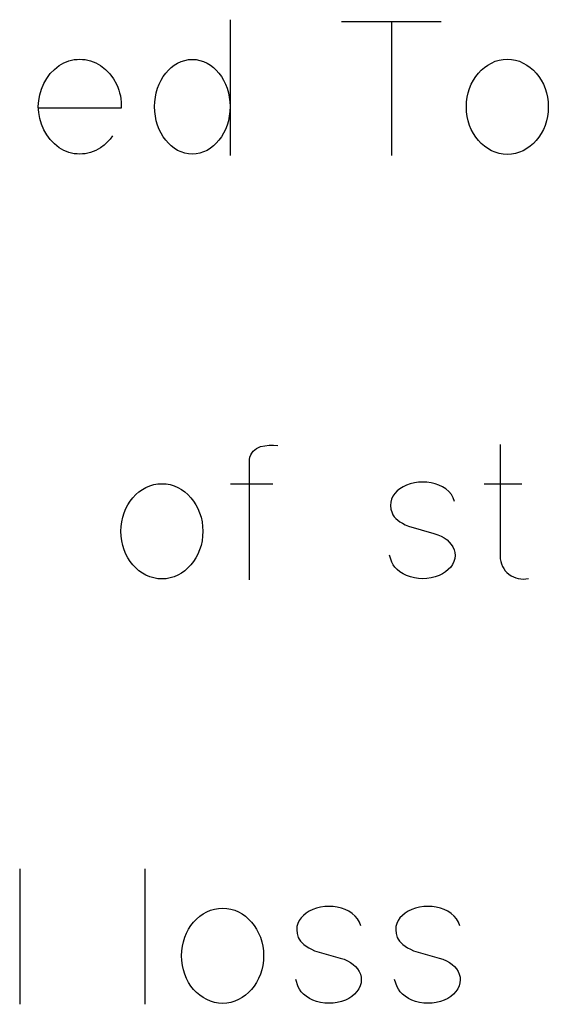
# Model space of a CAD drawing. Header units: inches. Extents: x 1880 to 2363, y -453 to -54.
# Tile 620 of 656: x 1913.865 to 1913.982, y -65.923 to -65.705. Entities that reach past the tile are written whole.
import ezdxf

# ---------------------------------------------------------------- set-up
doc = ezdxf.new("R2010")
doc.units = ezdxf.units.IN
doc.header["$LTSCALE"] = 0.5
doc.header["$MEASUREMENT"] = 0

msp = doc.modelspace()

# ---------------------------------------------------------------- linework, layer by layer
at = {"color": 7, "linetype": 'Continuous'}
for p, q in [((1913.9117, -65.70491), (1913.9117, -65.73491)), ((1913.93636, -65.70533), (1913.9584, -65.70533)), ((1913.94738, -65.70533), (1913.94738, -65.73491)), ((1913.87289, -65.7159), (1913.87393, -65.71506)), ((1913.87393, -65.71506), (1913.87446, -65.71473)), ((1913.87446, -65.71473), (1913.87499, -65.71445)), ((1913.87499, -65.71445), (1913.87554, -65.71421)), ((1913.87554, -65.71421), (1913.87611, -65.71401)), ((1913.87611, -65.71401), (1913.87668, -65.71385)), ((1913.87668, -65.71385), (1913.87727, -65.71374)), ((1913.87727, -65.71374), (1913.87788, -65.71368)), ((1913.87788, -65.71368), (1913.87849, -65.71365)), ((1913.87849, -65.71365), (1913.87911, -65.71368)), ((1913.87911, -65.71368), (1913.87971, -65.71374)), ((1913.87971, -65.71374), (1913.8803, -65.71385)), ((1913.8803, -65.71385), (1913.88089, -65.71401)), ((1913.88089, -65.71401), (1913.88146, -65.71421)), ((1913.88146, -65.71421), (1913.88201, -65.71445)), ((1913.88201, -65.71445), (1913.88256, -65.71473)), ((1913.88256, -65.71473), (1913.88309, -65.71506)), ((1913.88309, -65.71506), (1913.88417, -65.71593)), ((1913.8987, -65.7155), (1913.89939, -65.71498)), ((1913.89939, -65.71498), (1913.90012, -65.71453)), ((1913.90012, -65.71453), (1913.90089, -65.71416)), ((1913.90089, -65.71416), (1913.90169, -65.71391)), ((1913.90169, -65.71391), (1913.90251, -65.71375)), ((1913.90251, -65.71375), (1913.90337, -65.7137)), ((1913.90337, -65.7137), (1913.90423, -65.71375)), ((1913.90423, -65.71375), (1913.90505, -65.71391)), ((1913.90505, -65.71391), (1913.90586, -65.71416)), ((1913.90586, -65.71416), (1913.90662, -65.71453)), ((1913.90662, -65.71453), (1913.90736, -65.71498)), ((1913.90736, -65.71498), (1913.90804, -65.7155)), ((1913.96794, -65.71547), (1913.96869, -65.71494)), ((1913.96869, -65.71494), (1913.96949, -65.71449)), ((1913.96949, -65.71449), (1913.97033, -65.71412)), ((1913.97033, -65.71412), (1913.9712, -65.71386)), ((1913.9712, -65.71386), (1913.9721, -65.71371)), ((1913.9721, -65.71371), (1913.97301, -65.71365)), ((1913.97301, -65.71365), (1913.97393, -65.71371)), ((1913.97393, -65.71371), (1913.97483, -65.71386)), ((1913.97483, -65.71386), (1913.97568, -65.71412)), ((1913.97568, -65.71412), (1913.97652, -65.71449)), ((1913.97652, -65.71449), (1913.97731, -65.71494)), ((1913.97731, -65.71494), (1913.97806, -65.71547)), ((1913.8712, -65.71789), (1913.87198, -65.71684)), ((1913.87198, -65.71684), (1913.87289, -65.7159)), ((1913.88417, -65.71593), (1913.88511, -65.7169)), ((1913.88511, -65.7169), (1913.88592, -65.71799)), ((1913.89648, -65.7183), (1913.89695, -65.7175)), ((1913.89695, -65.7175), (1913.89749, -65.71677)), ((1913.89749, -65.71677), (1913.89807, -65.7161)), ((1913.89807, -65.7161), (1913.8987, -65.7155)), ((1913.90804, -65.7155), (1913.90867, -65.7161)), ((1913.90867, -65.7161), (1913.90926, -65.71677)), ((1913.90926, -65.71677), (1913.90979, -65.7175)), ((1913.90979, -65.7175), (1913.91026, -65.7183)), ((1913.96548, -65.7183), (1913.966, -65.71749)), ((1913.966, -65.71749), (1913.96659, -65.71675)), ((1913.96659, -65.71675), (1913.96724, -65.71607)), ((1913.96724, -65.71607), (1913.96794, -65.71547)), ((1913.97806, -65.71547), (1913.97875, -65.71607)), ((1913.97875, -65.71607), (1913.97939, -65.71675)), ((1913.97939, -65.71675), (1913.97998, -65.71749)), ((1913.97998, -65.71749), (1913.9805, -65.7183)), ((1913.87001, -65.72026), (1913.87053, -65.71904)), ((1913.87053, -65.71904), (1913.8712, -65.71789)), ((1913.88592, -65.71799), (1913.88659, -65.71919)), ((1913.88659, -65.71919), (1913.88688, -65.71982)), ((1913.8957, -65.72008), (1913.89606, -65.71916)), ((1913.89606, -65.71916), (1913.89648, -65.7183)), ((1913.91026, -65.7183), (1913.91068, -65.71916)), ((1913.91068, -65.71916), (1913.91104, -65.72008)), ((1913.96464, -65.7201), (1913.96503, -65.71917)), ((1913.96503, -65.71917), (1913.96548, -65.7183)), ((1913.9805, -65.7183), (1913.98096, -65.71917)), ((1913.98096, -65.71917), (1913.98134, -65.7201)), ((1913.86941, -65.72281), (1913.86963, -65.72152)), ((1913.86963, -65.72152), (1913.87001, -65.72026)), ((1913.88688, -65.71982), (1913.88712, -65.72046)), ((1913.88712, -65.72046), (1913.88731, -65.72111)), ((1913.88731, -65.72111), (1913.88747, -65.72177)), ((1913.88747, -65.72177), (1913.88758, -65.72244)), ((1913.89521, -65.72205), (1913.89541, -65.72105)), ((1913.89541, -65.72105), (1913.8957, -65.72008)), ((1913.91104, -65.72008), (1913.91133, -65.72105)), ((1913.91133, -65.72105), (1913.91153, -65.72205)), ((1913.96411, -65.72208), (1913.96433, -65.72108)), ((1913.96433, -65.72108), (1913.96464, -65.7201)), ((1913.98134, -65.7201), (1913.98165, -65.72108)), ((1913.98165, -65.72108), (1913.98188, -65.72208)), ((1913.86933, -65.72414), (1913.86941, -65.72281)), ((1913.86941, -65.72547), (1913.86933, -65.72414)), ((1913.88758, -65.72244), (1913.88765, -65.72312)), ((1913.88765, -65.72312), (1913.88767, -65.72381)), ((1913.88767, -65.72381), (1913.88765, -65.72451)), ((1913.89504, -65.72414), (1913.89508, -65.72308)), ((1913.89508, -65.72522), (1913.89504, -65.72414)), ((1913.89508, -65.72308), (1913.89521, -65.72205)), ((1913.91153, -65.72205), (1913.91166, -65.72308)), ((1913.91166, -65.72308), (1913.9117, -65.72414)), ((1913.9117, -65.72414), (1913.91166, -65.72522)), ((1913.96394, -65.72418), (1913.96398, -65.72311)), ((1913.96398, -65.72311), (1913.96411, -65.72208)), ((1913.98188, -65.72208), (1913.98201, -65.72311)), ((1913.98201, -65.72311), (1913.98205, -65.72418)), ((1913.86963, -65.72676), (1913.86941, -65.72547)), ((1913.88765, -65.72451), (1913.86942, -65.72451)), ((1913.89521, -65.72626), (1913.89508, -65.72522)), ((1913.89541, -65.72727), (1913.89521, -65.72626)), ((1913.91153, -65.72626), (1913.91133, -65.72727)), ((1913.91166, -65.72522), (1913.91153, -65.72626)), ((1913.96398, -65.72526), (1913.96394, -65.72418)), ((1913.96411, -65.7263), (1913.96398, -65.72526)), ((1913.96433, -65.72731), (1913.96411, -65.7263)), ((1913.98188, -65.7263), (1913.98165, -65.72731)), ((1913.98201, -65.72526), (1913.98188, -65.7263)), ((1913.98205, -65.72418), (1913.98201, -65.72526)), ((1913.87001, -65.72801), (1913.86963, -65.72676)), ((1913.87053, -65.72924), (1913.87001, -65.72801)), ((1913.8957, -65.72824), (1913.89541, -65.72727)), ((1913.89606, -65.72916), (1913.8957, -65.72824)), ((1913.91104, -65.72824), (1913.91068, -65.72916)), ((1913.91133, -65.72727), (1913.91104, -65.72824)), ((1913.96464, -65.72828), (1913.96433, -65.72731)), ((1913.96503, -65.72921), (1913.96464, -65.72828)), ((1913.98134, -65.72828), (1913.98096, -65.72921)), ((1913.98165, -65.72731), (1913.98134, -65.72828)), ((1913.8712, -65.73039), (1913.87053, -65.72924)), ((1913.87198, -65.73143), (1913.8712, -65.73039)), ((1913.88573, -65.73056), (1913.8852, -65.73132)), ((1913.89648, -65.73002), (1913.89606, -65.72916)), ((1913.89695, -65.73082), (1913.89648, -65.73002)), ((1913.91026, -65.73002), (1913.90979, -65.73082)), ((1913.91068, -65.72916), (1913.91026, -65.73002)), ((1913.96548, -65.73007), (1913.96503, -65.72921)), ((1913.966, -65.73088), (1913.96548, -65.73007)), ((1913.9805, -65.73007), (1913.97998, -65.73088)), ((1913.98096, -65.72921), (1913.9805, -65.73007)), ((1913.87289, -65.73238), (1913.87198, -65.73143)), ((1913.87393, -65.73322), (1913.87289, -65.73238)), ((1913.88385, -65.73265), (1913.88309, -65.73322)), ((1913.88456, -65.73202), (1913.88385, -65.73265)), ((1913.8852, -65.73132), (1913.88456, -65.73202)), ((1913.89749, -65.73156), (1913.89695, -65.73082)), ((1913.89807, -65.73222), (1913.89749, -65.73156)), ((1913.8987, -65.73282), (1913.89807, -65.73222)), ((1913.89939, -65.73334), (1913.8987, -65.73282)), ((1913.90804, -65.73282), (1913.90736, -65.73334)), ((1913.90867, -65.73222), (1913.90804, -65.73282)), ((1913.90926, -65.73156), (1913.90867, -65.73222)), ((1913.90979, -65.73082), (1913.90926, -65.73156)), ((1913.96659, -65.73162), (1913.966, -65.73088)), ((1913.96724, -65.7323), (1913.96659, -65.73162)), ((1913.96794, -65.7329), (1913.96724, -65.7323)), ((1913.97875, -65.7323), (1913.97806, -65.7329)), ((1913.97939, -65.73162), (1913.97875, -65.7323)), ((1913.97998, -65.73088), (1913.97939, -65.73162)), ((1913.87446, -65.73355), (1913.87393, -65.73322)), ((1913.87499, -65.73383), (1913.87446, -65.73355)), ((1913.87554, -65.73407), (1913.87499, -65.73383)), ((1913.87611, -65.73427), (1913.87554, -65.73407)), ((1913.87668, -65.73443), (1913.87611, -65.73427)), ((1913.87727, -65.73454), (1913.87668, -65.73443)), ((1913.87788, -65.7346), (1913.87727, -65.73454)), ((1913.87849, -65.73463), (1913.87788, -65.7346)), ((1913.87911, -65.7346), (1913.87849, -65.73463)), ((1913.87971, -65.73454), (1913.87911, -65.7346)), ((1913.8803, -65.73443), (1913.87971, -65.73454)), ((1913.88089, -65.73427), (1913.8803, -65.73443)), ((1913.88146, -65.73407), (1913.88089, -65.73427)), ((1913.88201, -65.73383), (1913.88146, -65.73407)), ((1913.88256, -65.73355), (1913.88201, -65.73383)), ((1913.88309, -65.73322), (1913.88256, -65.73355)), ((1913.90012, -65.7338), (1913.89939, -65.73334)), ((1913.90089, -65.73416), (1913.90012, -65.7338)), ((1913.90169, -65.73442), (1913.90089, -65.73416)), ((1913.90251, -65.73457), (1913.90169, -65.73442)), ((1913.90337, -65.73463), (1913.90251, -65.73457)), ((1913.90423, -65.73457), (1913.90337, -65.73463)), ((1913.90505, -65.73442), (1913.90423, -65.73457)), ((1913.90586, -65.73416), (1913.90505, -65.73442)), ((1913.90662, -65.7338), (1913.90586, -65.73416)), ((1913.90736, -65.73334), (1913.90662, -65.7338)), ((1913.96869, -65.73343), (1913.96794, -65.7329)), ((1913.96949, -65.73388), (1913.96869, -65.73343)), ((1913.97033, -65.73424), (1913.96949, -65.73388)), ((1913.9712, -65.7345), (1913.97033, -65.73424)), ((1913.9721, -65.73466), (1913.9712, -65.7345)), ((1913.97301, -65.73471), (1913.9721, -65.73466)), ((1913.97393, -65.73466), (1913.97301, -65.73471)), ((1913.97483, -65.7345), (1913.97393, -65.73466)), ((1913.97568, -65.73424), (1913.97483, -65.7345)), ((1913.97652, -65.73388), (1913.97568, -65.73424)), ((1913.97731, -65.73343), (1913.97652, -65.73388)), ((1913.97806, -65.7329), (1913.97731, -65.73343)), ((1913.91651, -65.80073), (1913.9168, -65.80034)), ((1913.9168, -65.80034), (1913.91716, -65.8)), ((1913.91716, -65.8), (1913.91755, -65.79971)), ((1913.91755, -65.79971), (1913.91798, -65.79948)), ((1913.91798, -65.79948), (1913.91846, -65.79931)), ((1913.91846, -65.79931), (1913.91943, -65.79911)), ((1913.91943, -65.79911), (1913.92038, -65.79901)), ((1913.92038, -65.79901), (1913.92132, -65.799)), ((1913.92132, -65.799), (1913.92224, -65.7991)), ((1913.9714, -65.79881), (1913.97141, -65.82359)), ((1913.91601, -65.82877), (1913.91602, -65.80213)), ((1913.91602, -65.80213), (1913.91611, -65.80163)), ((1913.91611, -65.80163), (1913.91628, -65.80116)), ((1913.91628, -65.80116), (1913.91651, -65.80073)), ((1913.89158, -65.80932), (1913.89233, -65.80879)), ((1913.89233, -65.80879), (1913.89313, -65.80834)), ((1913.89313, -65.80834), (1913.89398, -65.80798)), ((1913.89398, -65.80798), (1913.89485, -65.80772)), ((1913.89485, -65.80772), (1913.89574, -65.80756)), ((1913.89574, -65.80756), (1913.89666, -65.80751)), ((1913.89666, -65.80751), (1913.89758, -65.80756)), ((1913.89758, -65.80756), (1913.89847, -65.80772)), ((1913.89847, -65.80772), (1913.89933, -65.80798)), ((1913.89933, -65.80798), (1913.90016, -65.80834)), ((1913.90016, -65.80834), (1913.90095, -65.80879)), ((1913.90095, -65.80879), (1913.9017, -65.80932)), ((1913.91183, -65.80751), (1913.9212, -65.80751)), ((1913.94926, -65.80863), (1913.94864, -65.80911)), ((1913.94994, -65.80819), (1913.94926, -65.80863)), ((1913.95069, -65.80782), (1913.94994, -65.80819)), ((1913.95153, -65.80753), (1913.95069, -65.80782)), ((1913.95245, -65.80731), (1913.95153, -65.80753)), ((1913.95337, -65.80718), (1913.95245, -65.80731)), ((1913.9543, -65.80714), (1913.95337, -65.80718)), ((1913.95522, -65.80718), (1913.9543, -65.80714)), ((1913.95613, -65.80731), (1913.95522, -65.80718)), ((1913.95704, -65.80753), (1913.95613, -65.80731)), ((1913.95788, -65.80783), (1913.95704, -65.80753)), ((1913.95867, -65.80821), (1913.95788, -65.80783)), ((1913.95941, -65.80867), (1913.95867, -65.80821)), ((1913.96008, -65.80925), (1913.95941, -65.80867)), ((1913.96785, -65.80755), (1913.97618, -65.80755)), ((1913.88965, -65.81135), (1913.89023, -65.8106)), ((1913.89023, -65.8106), (1913.89088, -65.80993)), ((1913.89088, -65.80993), (1913.89158, -65.80932)), ((1913.9017, -65.80932), (1913.90239, -65.80993)), ((1913.90239, -65.80993), (1913.90304, -65.8106)), ((1913.90304, -65.8106), (1913.90363, -65.81135)), ((1913.94739, -65.81091), (1913.94721, -65.8116)), ((1913.9477, -65.81024), (1913.94739, -65.81091)), ((1913.94811, -65.80965), (1913.9477, -65.81024)), ((1913.94864, -65.80911), (1913.94811, -65.80965)), ((1913.96063, -65.8099), (1913.96008, -65.80925)), ((1913.96104, -65.81061), (1913.96063, -65.8099)), ((1913.9613, -65.81141), (1913.96104, -65.81061)), ((1913.88828, -65.81395), (1913.88867, -65.81302)), ((1913.88867, -65.81302), (1913.88912, -65.81216)), ((1913.88912, -65.81216), (1913.88965, -65.81135)), ((1913.90363, -65.81135), (1913.90415, -65.81216)), ((1913.90415, -65.81216), (1913.9046, -65.81302)), ((1913.9046, -65.81302), (1913.90499, -65.81395)), ((1913.94721, -65.8116), (1913.94718, -65.81234)), ((1913.94718, -65.81234), (1913.94727, -65.81313)), ((1913.94727, -65.81313), (1913.94751, -65.81398)), ((1913.88776, -65.81594), (1913.88798, -65.81493)), ((1913.88798, -65.81493), (1913.88828, -65.81395)), ((1913.90499, -65.81395), (1913.9053, -65.81493)), ((1913.9053, -65.81493), (1913.90552, -65.81594)), ((1913.94751, -65.81398), (1913.94772, -65.8144)), ((1913.94772, -65.8144), (1913.948, -65.8148)), ((1913.948, -65.8148), (1913.94835, -65.81519)), ((1913.94835, -65.81519), (1913.94877, -65.81556)), ((1913.94877, -65.81556), (1913.94925, -65.81592)), ((1913.88758, -65.81804), (1913.88763, -65.81697)), ((1913.88763, -65.81697), (1913.88776, -65.81594)), ((1913.90552, -65.81594), (1913.90565, -65.81697)), ((1913.90565, -65.81697), (1913.90569, -65.81804)), ((1913.94925, -65.81592), (1913.94981, -65.81627)), ((1913.94981, -65.81627), (1913.95043, -65.8166)), ((1913.95043, -65.8166), (1913.95112, -65.81692)), ((1913.95112, -65.81692), (1913.95676, -65.81853)), ((1913.88763, -65.81912), (1913.88758, -65.81804)), ((1913.88776, -65.82016), (1913.88763, -65.81912)), ((1913.90565, -65.81912), (1913.90552, -65.82016)), ((1913.90569, -65.81804), (1913.90565, -65.81912)), ((1913.95676, -65.81853), (1913.95762, -65.81881)), ((1913.95762, -65.81881), (1913.95839, -65.81913)), ((1913.95839, -65.81913), (1913.95907, -65.81951)), ((1913.95907, -65.81951), (1913.95966, -65.81994)), ((1913.95966, -65.81994), (1913.96016, -65.82042)), ((1913.88798, -65.82117), (1913.88776, -65.82016)), ((1913.88828, -65.82214), (1913.88798, -65.82117)), ((1913.9053, -65.82117), (1913.90499, -65.82214)), ((1913.90552, -65.82016), (1913.9053, -65.82117)), ((1913.96016, -65.82042), (1913.96059, -65.82094)), ((1913.96059, -65.82094), (1913.96095, -65.8215)), ((1913.96095, -65.8215), (1913.96123, -65.8221)), ((1913.96123, -65.8221), (1913.9614, -65.82274)), ((1913.88867, -65.82306), (1913.88828, -65.82214)), ((1913.88912, -65.82392), (1913.88867, -65.82306)), ((1913.88965, -65.82473), (1913.88912, -65.82392)), ((1913.90415, -65.82392), (1913.90363, -65.82473)), ((1913.9046, -65.82306), (1913.90415, -65.82392)), ((1913.90499, -65.82214), (1913.9046, -65.82306)), ((1913.94748, -65.82487), (1913.94694, -65.8233)), ((1913.96138, -65.82405), (1913.96119, -65.82471)), ((1913.96144, -65.82339), (1913.96138, -65.82405)), ((1913.9614, -65.82274), (1913.96144, -65.82339)), ((1913.97141, -65.82359), (1913.97144, -65.82416)), ((1913.97144, -65.82416), (1913.97154, -65.82472)), ((1913.89023, -65.82548), (1913.88965, -65.82473)), ((1913.89088, -65.82615), (1913.89023, -65.82548)), ((1913.89158, -65.82675), (1913.89088, -65.82615)), ((1913.90239, -65.82615), (1913.9017, -65.82675)), ((1913.90304, -65.82548), (1913.90239, -65.82615)), ((1913.90363, -65.82473), (1913.90304, -65.82548)), ((1913.94776, -65.82544), (1913.94748, -65.82487)), ((1913.94815, -65.82598), (1913.94776, -65.82544)), ((1913.94865, -65.8265), (1913.94815, -65.82598)), ((1913.96047, -65.82595), (1913.95995, -65.82651)), ((1913.96088, -65.82535), (1913.96047, -65.82595)), ((1913.96119, -65.82471), (1913.96088, -65.82535)), ((1913.97154, -65.82472), (1913.9717, -65.82526)), ((1913.9717, -65.82526), (1913.97191, -65.82579)), ((1913.97191, -65.82579), (1913.97219, -65.82629)), ((1913.97219, -65.82629), (1913.97252, -65.82674)), ((1913.89233, -65.82728), (1913.89158, -65.82675)), ((1913.89313, -65.82774), (1913.89233, -65.82728)), ((1913.89398, -65.8281), (1913.89313, -65.82774)), ((1913.89485, -65.82835), (1913.89398, -65.8281)), ((1913.89574, -65.82851), (1913.89485, -65.82835)), ((1913.89666, -65.82856), (1913.89574, -65.82851)), ((1913.89758, -65.82851), (1913.89666, -65.82856)), ((1913.89847, -65.82835), (1913.89758, -65.82851)), ((1913.89933, -65.8281), (1913.89847, -65.82835)), ((1913.90016, -65.82774), (1913.89933, -65.8281)), ((1913.90095, -65.82728), (1913.90016, -65.82774)), ((1913.9017, -65.82675), (1913.90095, -65.82728)), ((1913.94926, -65.82699), (1913.94865, -65.8265)), ((1913.94997, -65.82746), (1913.94926, -65.82699)), ((1913.95074, -65.82784), (1913.94997, -65.82746)), ((1913.95156, -65.82814), (1913.95074, -65.82784)), ((1913.95245, -65.82835), (1913.95156, -65.82814)), ((1913.95337, -65.82849), (1913.95245, -65.82835)), ((1913.9543, -65.82854), (1913.95337, -65.82849)), ((1913.95522, -65.82849), (1913.9543, -65.82854)), ((1913.95613, -65.82835), (1913.95522, -65.82849)), ((1913.95706, -65.82813), (1913.95613, -65.82835)), ((1913.95791, -65.82784), (1913.95706, -65.82813)), ((1913.95866, -65.82747), (1913.95791, -65.82784)), ((1913.95932, -65.82703), (1913.95866, -65.82747)), ((1913.95995, -65.82651), (1913.95932, -65.82703)), ((1913.97252, -65.82674), (1913.97291, -65.82716)), ((1913.97291, -65.82716), (1913.97336, -65.82753)), ((1913.97336, -65.82753), (1913.97383, -65.82785)), ((1913.97383, -65.82785), (1913.97433, -65.82811)), ((1913.97433, -65.82811), (1913.97484, -65.82832)), ((1913.97484, -65.82832), (1913.97539, -65.82848)), ((1913.97539, -65.82848), (1913.97595, -65.82857)), ((1913.97595, -65.82857), (1913.97652, -65.82859)), ((1913.97652, -65.82859), (1913.97709, -65.82855)), ((1913.97709, -65.82855), (1913.97767, -65.82844)), ((1913.86521, -65.89266), (1913.86521, -65.92262)), ((1913.89284, -65.89266), (1913.89284, -65.92262)), ((1913.90501, -65.90317), (1913.90576, -65.90265)), ((1913.90576, -65.90265), (1913.90656, -65.9022)), ((1913.90656, -65.9022), (1913.90741, -65.90183)), ((1913.90741, -65.90183), (1913.90828, -65.90157)), ((1913.90828, -65.90157), (1913.90917, -65.90142)), ((1913.90917, -65.90142), (1913.91009, -65.90136)), ((1913.91009, -65.90136), (1913.91101, -65.90142)), ((1913.91101, -65.90142), (1913.9119, -65.90157)), ((1913.9119, -65.90157), (1913.91276, -65.90183)), ((1913.91276, -65.90183), (1913.91359, -65.9022)), ((1913.91359, -65.9022), (1913.91438, -65.90265)), ((1913.91438, -65.90265), (1913.91513, -65.90317)), ((1913.92854, -65.90248), (1913.92792, -65.90296)), ((1913.92922, -65.90205), (1913.92854, -65.90248)), ((1913.92998, -65.90168), (1913.92922, -65.90205)), ((1913.93081, -65.90138), (1913.92998, -65.90168)), ((1913.93173, -65.90116), (1913.93081, -65.90138)), ((1913.93266, -65.90103), (1913.93173, -65.90116)), ((1913.93358, -65.90099), (1913.93266, -65.90103)), ((1913.9345, -65.90103), (1913.93358, -65.90099)), ((1913.93541, -65.90116), (1913.9345, -65.90103)), ((1913.93632, -65.90138), (1913.93541, -65.90116)), ((1913.93716, -65.90169), (1913.93632, -65.90138)), ((1913.93795, -65.90206), (1913.93716, -65.90169)), ((1913.93869, -65.90253), (1913.93795, -65.90206)), ((1913.93936, -65.9031), (1913.93869, -65.90253)), ((1913.95041, -65.90248), (1913.94979, -65.90296)), ((1913.95109, -65.90205), (1913.95041, -65.90248)), ((1913.95185, -65.90168), (1913.95109, -65.90205)), ((1913.95269, -65.90138), (1913.95185, -65.90168)), ((1913.9536, -65.90116), (1913.95269, -65.90138)), ((1913.95453, -65.90103), (1913.9536, -65.90116)), ((1913.95545, -65.90099), (1913.95453, -65.90103)), ((1913.95637, -65.90103), (1913.95545, -65.90099)), ((1913.95728, -65.90116), (1913.95637, -65.90103)), ((1913.95819, -65.90138), (1913.95728, -65.90116)), ((1913.95903, -65.90169), (1913.95819, -65.90138)), ((1913.95983, -65.90206), (1913.95903, -65.90169)), ((1913.96056, -65.90253), (1913.95983, -65.90206)), ((1913.96123, -65.9031), (1913.96056, -65.90253)), ((1913.90307, -65.9052), (1913.90366, -65.90446)), ((1913.90366, -65.90446), (1913.90431, -65.90378)), ((1913.90431, -65.90378), (1913.90501, -65.90317)), ((1913.91513, -65.90317), (1913.91582, -65.90378)), ((1913.91582, -65.90378), (1913.91647, -65.90446)), ((1913.91647, -65.90446), (1913.91706, -65.9052)), ((1913.92667, -65.90476), (1913.92649, -65.90545)), ((1913.92698, -65.9041), (1913.92667, -65.90476)), ((1913.92739, -65.9035), (1913.92698, -65.9041)), ((1913.92792, -65.90296), (1913.92739, -65.9035)), ((1913.93991, -65.90375), (1913.93936, -65.9031)), ((1913.94032, -65.90447), (1913.93991, -65.90375)), ((1913.94059, -65.90526), (1913.94032, -65.90447)), ((1913.94854, -65.90476), (1913.94836, -65.90545)), ((1913.94885, -65.9041), (1913.94854, -65.90476)), ((1913.94926, -65.9035), (1913.94885, -65.9041)), ((1913.94979, -65.90296), (1913.94926, -65.9035)), ((1913.96178, -65.90375), (1913.96123, -65.9031)), ((1913.96219, -65.90447), (1913.96178, -65.90375)), ((1913.96246, -65.90526), (1913.96219, -65.90447)), ((1913.90171, -65.90781), (1913.9021, -65.90688)), ((1913.9021, -65.90688), (1913.90255, -65.90601)), ((1913.90255, -65.90601), (1913.90307, -65.9052)), ((1913.91706, -65.9052), (1913.91758, -65.90601)), ((1913.91758, -65.90601), (1913.91803, -65.90688)), ((1913.91803, -65.90688), (1913.91842, -65.90781)), ((1913.92649, -65.90545), (1913.92646, -65.90619)), ((1913.92646, -65.90619), (1913.92655, -65.90699)), ((1913.92655, -65.90699), (1913.92679, -65.90783)), ((1913.94836, -65.90545), (1913.94833, -65.90619)), ((1913.94833, -65.90619), (1913.94842, -65.90699)), ((1913.94842, -65.90699), (1913.94866, -65.90783)), ((1913.90119, -65.90979), (1913.90141, -65.90879)), ((1913.90141, -65.90879), (1913.90171, -65.90781)), ((1913.91842, -65.90781), (1913.91873, -65.90879)), ((1913.91873, -65.90879), (1913.91895, -65.90979)), ((1913.92679, -65.90783), (1913.927, -65.90825)), ((1913.927, -65.90825), (1913.92728, -65.90865)), ((1913.92728, -65.90865), (1913.92763, -65.90904)), ((1913.92763, -65.90904), (1913.92805, -65.90942)), ((1913.94866, -65.90783), (1913.94887, -65.90825)), ((1913.94887, -65.90825), (1913.94915, -65.90865)), ((1913.94915, -65.90865), (1913.9495, -65.90904)), ((1913.9495, -65.90904), (1913.94992, -65.90942)), ((1913.90101, -65.91189), (1913.90105, -65.91082)), ((1913.90105, -65.91082), (1913.90119, -65.90979)), ((1913.91895, -65.90979), (1913.91908, -65.91082)), ((1913.91908, -65.91082), (1913.91912, -65.91189)), ((1913.92805, -65.90942), (1913.92853, -65.90977)), ((1913.92853, -65.90977), (1913.92909, -65.91012)), ((1913.92909, -65.91012), (1913.92971, -65.91045)), ((1913.92971, -65.91045), (1913.9304, -65.91077)), ((1913.9304, -65.91077), (1913.93604, -65.91239)), ((1913.94992, -65.90942), (1913.9504, -65.90977)), ((1913.9504, -65.90977), (1913.95096, -65.91012)), ((1913.95096, -65.91012), (1913.95158, -65.91045)), ((1913.95158, -65.91045), (1913.95227, -65.91077)), ((1913.95227, -65.91077), (1913.95791, -65.91239)), ((1913.90105, -65.91297), (1913.90101, -65.91189)), ((1913.90119, -65.91401), (1913.90105, -65.91297)), ((1913.91908, -65.91297), (1913.91895, -65.91401)), ((1913.91912, -65.91189), (1913.91908, -65.91297)), ((1913.93604, -65.91239), (1913.9369, -65.91266)), ((1913.9369, -65.91266), (1913.93767, -65.91299)), ((1913.93767, -65.91299), (1913.93835, -65.91337)), ((1913.93835, -65.91337), (1913.93894, -65.9138)), ((1913.95791, -65.91239), (1913.95877, -65.91266)), ((1913.95877, -65.91266), (1913.95954, -65.91299)), ((1913.95954, -65.91299), (1913.96022, -65.91337)), ((1913.96022, -65.91337), (1913.96081, -65.9138)), ((1913.90141, -65.91502), (1913.90119, -65.91401)), ((1913.90171, -65.91599), (1913.90141, -65.91502)), ((1913.91873, -65.91502), (1913.91842, -65.91599)), ((1913.91895, -65.91401), (1913.91873, -65.91502)), ((1913.93894, -65.9138), (1913.93944, -65.91427)), ((1913.93944, -65.91427), (1913.93987, -65.91479)), ((1913.93987, -65.91479), (1913.94023, -65.91535)), ((1913.94023, -65.91535), (1913.94051, -65.91595)), ((1913.96081, -65.9138), (1913.96131, -65.91427)), ((1913.96131, -65.91427), (1913.96174, -65.91479)), ((1913.96174, -65.91479), (1913.9621, -65.91535)), ((1913.9621, -65.91535), (1913.96238, -65.91595)), ((1913.9021, -65.91692), (1913.90171, -65.91599)), ((1913.90255, -65.91778), (1913.9021, -65.91692)), ((1913.90307, -65.91859), (1913.90255, -65.91778)), ((1913.91758, -65.91778), (1913.91706, -65.91859)), ((1913.91803, -65.91692), (1913.91758, -65.91778)), ((1913.91842, -65.91599), (1913.91803, -65.91692)), ((1913.92676, -65.91873), (1913.92622, -65.91715)), ((1913.94066, -65.9179), (1913.94047, -65.91856)), ((1913.94051, -65.91595), (1913.94068, -65.9166)), ((1913.94072, -65.91724), (1913.94066, -65.9179)), ((1913.94068, -65.9166), (1913.94072, -65.91724)), ((1913.94863, -65.91873), (1913.94809, -65.91715)), ((1913.96253, -65.9179), (1913.96234, -65.91856)), ((1913.96238, -65.91595), (1913.96255, -65.9166)), ((1913.9626, -65.91724), (1913.96253, -65.9179)), ((1913.96255, -65.9166), (1913.9626, -65.91724)), ((1913.90366, -65.91933), (1913.90307, -65.91859)), ((1913.90431, -65.92001), (1913.90366, -65.91933)), ((1913.90501, -65.92061), (1913.90431, -65.92001)), ((1913.91582, -65.92001), (1913.91513, -65.92061)), ((1913.91647, -65.91933), (1913.91582, -65.92001)), ((1913.91706, -65.91859), (1913.91647, -65.91933)), ((1913.92704, -65.9193), (1913.92676, -65.91873)), ((1913.92743, -65.91983), (1913.92704, -65.9193)), ((1913.92793, -65.92035), (1913.92743, -65.91983)), ((1913.93975, -65.9198), (1913.93923, -65.92037)), ((1913.94016, -65.91921), (1913.93975, -65.9198)), ((1913.94047, -65.91856), (1913.94016, -65.91921)), ((1913.94891, -65.9193), (1913.94863, -65.91873)), ((1913.9493, -65.91983), (1913.94891, -65.9193)), ((1913.9498, -65.92035), (1913.9493, -65.91983)), ((1913.96162, -65.9198), (1913.9611, -65.92037)), ((1913.96203, -65.91921), (1913.96162, -65.9198)), ((1913.96234, -65.91856), (1913.96203, -65.91921)), ((1913.90576, -65.92114), (1913.90501, -65.92061)), ((1913.90656, -65.92159), (1913.90576, -65.92114)), ((1913.90741, -65.92195), (1913.90656, -65.92159)), ((1913.90828, -65.92221), (1913.90741, -65.92195)), ((1913.90917, -65.92236), (1913.90828, -65.92221)), ((1913.9119, -65.92221), (1913.91101, -65.92236)), ((1913.91276, -65.92195), (1913.9119, -65.92221)), ((1913.91359, -65.92159), (1913.91276, -65.92195)), ((1913.91438, -65.92114), (1913.91359, -65.92159)), ((1913.91513, -65.92061), (1913.91438, -65.92114)), ((1913.92854, -65.92084), (1913.92793, -65.92035)), ((1913.92925, -65.92132), (1913.92854, -65.92084)), ((1913.93002, -65.9217), (1913.92925, -65.92132)), ((1913.93084, -65.922), (1913.93002, -65.9217)), ((1913.93173, -65.92221), (1913.93084, -65.922)), ((1913.93266, -65.92235), (1913.93173, -65.92221)), ((1913.93541, -65.92221), (1913.9345, -65.92235)), ((1913.93634, -65.92199), (1913.93541, -65.92221)), ((1913.93719, -65.92169), (1913.93634, -65.92199)), ((1913.93794, -65.92132), (1913.93719, -65.92169)), ((1913.9386, -65.92088), (1913.93794, -65.92132)), ((1913.93923, -65.92037), (1913.9386, -65.92088)), ((1913.95041, -65.92084), (1913.9498, -65.92035)), ((1913.95112, -65.92132), (1913.95041, -65.92084)), ((1913.95189, -65.9217), (1913.95112, -65.92132)), ((1913.95271, -65.922), (1913.95189, -65.9217)), ((1913.9536, -65.92221), (1913.95271, -65.922)), ((1913.95453, -65.92235), (1913.9536, -65.92221)), ((1913.95728, -65.92221), (1913.95637, -65.92235)), ((1913.95821, -65.92199), (1913.95728, -65.92221)), ((1913.95906, -65.92169), (1913.95821, -65.92199)), ((1913.95981, -65.92132), (1913.95906, -65.92169)), ((1913.96047, -65.92088), (1913.95981, -65.92132)), ((1913.9611, -65.92037), (1913.96047, -65.92088)), ((1913.91009, -65.92242), (1913.90917, -65.92236)), ((1913.91101, -65.92236), (1913.91009, -65.92242)), ((1913.93358, -65.92239), (1913.93266, -65.92235)), ((1913.9345, -65.92235), (1913.93358, -65.92239)), ((1913.95545, -65.92239), (1913.95453, -65.92235)), ((1913.95637, -65.92235), (1913.95545, -65.92239))]:
    msp.add_line(p, q, dxfattribs=at)

doc.saveas('drawing.dxf')
